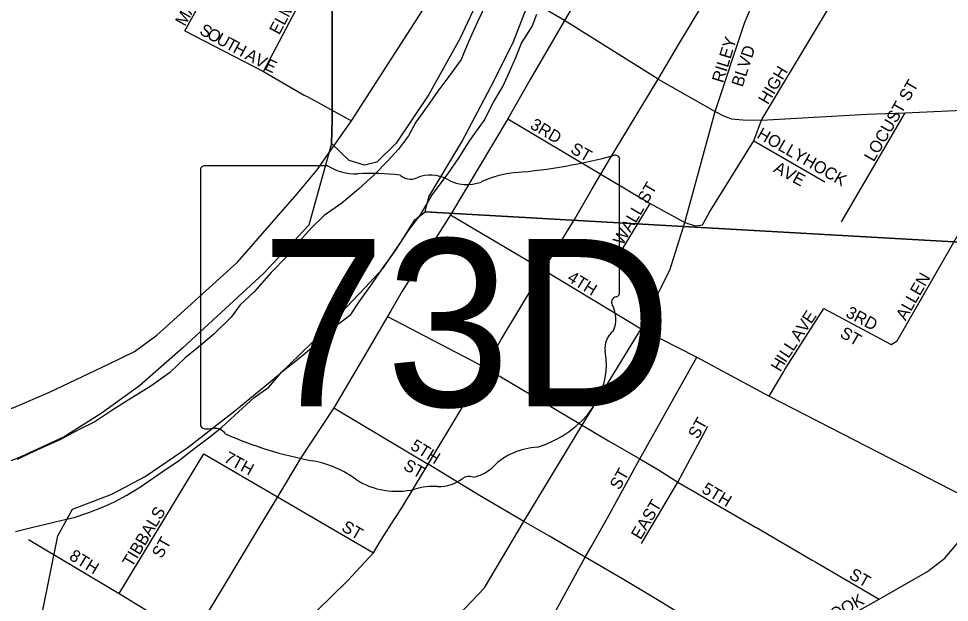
# Model space of a CAD drawing. Extents: x 1310247 to 1664935, y 284496 to 704931.
# Drawn here: x 1457674 to 1461538, y 571841 to 574266 of the extents above; entities that cross this region are included whole.
import ezdxf

# ---------------------------------------------------------------- set-up
doc = ezdxf.new("R2010")
doc.units = 0
for name, color, linetype in [('GM_X_Airport_Class_2', 7, 'Continuous'), ('GM_X_City_Street', 7, 'Continuous'), ('GM_X_Corporation_Text', 7, 'Continuous'), ('GM_X_County', 7, 'Continuous'), ('GM_X_Interstate_Shield', 7, 'Continuous'), ('GM_X_Rail_Line', 7, 'Continuous'), ('GM_X_Unincorporated_Location', 7, 'Continuous')]:
    doc.layers.add(name, color=color, linetype=linetype)

msp = doc.modelspace()

# ---------------------------------------------------------------- linework, layer by layer
at = {"layer": 'GM_X_Airport_Class_2'}
for p, q in [((1460169.3, 573128.5), (1460169.3, 573681.2)), ((1458429.1, 573636.8), (1458429.1, 572580.2)), ((1458955.9, 573655), (1458446.3, 573655)), ((1460169.2, 573128.6), (1460169.3, 573128.5))]:
    msp.add_line(p, q, dxfattribs=at)
for centre, major_axis, start_param, end_param in [((1459549.4, 575095.6), (1845.5, 0), 4.814394, 5.042369), ((1460150, 573683.5), (19.4, 0), 6.141152, 7.989035), ((1458449.1, 573639.1), (20.2, 0), 1.712693, 3.28349), ((1459077.3, 573777.7), (195.5, 0), 4.042523, 4.731795), ((1459142.1, 573061.8), (702, 0), 1.404758, 1.657858), ((1459301.5, 573644.6), (56.4, 0), 3.836095, 5.185415), ((1459384.3, 573522.4), (117.3, 0), 0.950623, 2.079405), ((1459535.7, 573689.9), (141.1, 0), 4.081561, 5.145723), ((1459784.8, 573332.3), (371.3, 0), 1.699011, 2.107814), ((1460164.9, 573087.9), (30, 0), 1.883978, 3.671073), ((1460148.7, 573126.3), (20.7, 0), 5.05454, 6.418171), ((1459974.1, 573018), (180, 0), 5.934695, 6.695948), ((1460238.7, 572897.2), (130.9, 0), 2.387724, 3.262537), ((1459652.8, 572826.8), (461.6, 0), 5.101752, 6.440018), ((1458449.2, 572577.9), (20.3, 0), 3.00124, 4.508301), ((1458452.3, 572686), (155.2, 0), 4.665946, 4.897461), ((1458484.1, 572519.2), (56, 0), 0.519207, 1.627899), ((1459190.7, 573468.6), (1332.7, 0), 4.195997, 4.488961), ((1459847.5, 572283.6), (252.8, 0), 1.647645, 2.488434), ((1458793.4, 572105.5), (417, 0), 0.823519, 1.323587), ((1459527.2, 572477.8), (149.1, 0), 4.937069, 5.64225), ((1459544.1, 572332.5), (39.7, 0), 1.147584, 2.315152), ((1459244.3, 572514), (264.6, 0), 4.026481, 4.996735), ((1459397.2, 572148.7), (217.4, 0), 1.495662, 1.94098), ((1459416.6, 572434.9), (141, 0), 4.691044, 5.507374)]:
    msp.add_ellipse(centre, major_axis=major_axis, ratio=0.8, start_param=start_param, end_param=end_param, dxfattribs=at)
at = {"layer": 'GM_X_City_Street'}
for points in [[(1459620, 574340.5), (1459579.7, 574253.3), (1459541.5, 574170), (1459511.6, 574096.5), (1459459.7, 574025.6), (1459414, 573964.6), (1459370.4, 573901.5), (1459322.6, 573836.5), (1459293.1, 573779), (1459251.6, 573723.9), (1459204.2, 573672.9), (1459150.7, 573618.1), (1459085.1, 573557.6), (1459015.5, 573499.2), (1458942.1, 573448.9), (1458890.7, 573398), (1458837.1, 573339.2), (1458787.5, 573278.2), (1458721.7, 573211.7), (1458651.5, 573131.2), (1458594, 573076.5), (1458556.7, 573025.3), (1458484.8, 572954.9), (1458429.5, 572908.1), (1458364, 572855.6), (1458300.4, 572795), (1458222.8, 572738.8), (1458129.2, 572681), (1458060.1, 572638.6), (1457990.7, 572590.2), (1457927.9, 572559.7), (1457844.6, 572515.6), (1457792, 572492.9), (1457719, 572458.6), (1457668.3, 572433.8)], [(1457660.5, 572135.1), (1457727, 572151.5), (1457785.5, 572166.1), (1457854, 572182.4), (1457904.3, 572193.2), (1457964.9, 572213.7), (1458021.6, 572236.3), (1458072.2, 572259.1), (1458123, 572285.9), (1458179.9, 572320.6), (1458269.6, 572382.5), (1458336.9, 572429), (1458406.4, 572483.4), (1458461.5, 572524.1), (1458516.7, 572566.9), (1458570.1, 572617.7), (1458652.1, 572691.8), (1458713.3, 572734.4), (1458767, 572799.3), (1458838.6, 572855.7), (1458906.1, 572912.1), (1458996.4, 572994.1), (1459053.5, 573036.8), (1459087, 573090.1), (1459140.9, 573163), (1459186.8, 573232), (1459238.7, 573302.9), (1459292.9, 573385.8), (1459342.6, 573450.8), (1459390.8, 573533.8), (1459455.1, 573618.5), (1459503, 573689.5), (1459546.9, 573760.6), (1459607.1, 573843.3), (1459645.1, 573918.6), (1459682.8, 573981.8), (1459706.2, 574033.4), (1459738.1, 574104.8), (1459761.6, 574164.4), (1459805.5, 574233.5), (1459824.8, 574285.2)]]:
    msp.add_lwpolyline(points, dxfattribs=at)
at = {"layer": 'GM_X_Corporation_Text'}
for points in [[(1460566.5, 573880.4), (1460687.8, 574247.4), (1460717.4, 574320.8), (1460753.4, 574384.5), (1460786.2, 574452.7), (1460803, 574501.6), (1460830, 574595.5), (1460877.5, 574774.6), (1460929, 574953.6), (1460959.4, 575108.1), (1460977, 575172.1), (1461021, 575328.2), (1461063.4, 575475.5), (1461126.7, 575695.6), (1461177.1, 575891.3), (1461184.3, 575992.2), (1461181.1, 576058.6), (1461069, 576153.1)], [(1458363.8, 574215.3), (1458547.6, 574547.8), (1458736.4, 574913.4), (1458914.8, 575284), (1459085.3, 575614), (1459267.7, 575947.2), (1459294.8, 575953.5)], [(1458689.9, 574046.1), (1458864.4, 574378.5), (1458954.5, 574552.7), (1459042.5, 574725.4)], [(1460759.9, 573847.4), (1461192.2, 574570.4)], [(1459940.2, 574259), (1459493.6, 574520.2)], [(1458941.5, 573678.7), (1459055.2, 573841.3), (1459379, 574343.2), (1459407.3, 574386.8)], [(1458363.8, 574215.3), (1458689.9, 574046.1), (1458859.9, 573948.6), (1458871.7, 573942.1)], [(1458871.7, 573942.1), (1459055.2, 573841.3)], [(1461297, 572911.7), (1461321.5, 572927.9), (1461582.7, 573382.7), (1461886.7, 573913.4)], [(1460258, 572976.7), (1460327.5, 573122.8), (1460377, 573220.6), (1460440, 573418.5), (1460566.5, 573880.4)], [(1461090.5, 573421.3), (1461354.6, 573875.3)], [(1459705.3, 573849.8), (1460091, 573619.9), (1460296, 573498.5), (1460440, 573418.5)], [(1460440, 573418.5), (1460482.5, 573405.3), (1460512.8, 573409.7), (1460543, 573461.8), (1460725.7, 573758.5), (1460758.1, 573844.4), (1460759.9, 573847.4)], [(1460725.7, 573758.5), (1461021.1, 573588.6)], [(1458287.7, 572987.7), (1458582.4, 573254), (1458829.9, 573538.1), (1458913.3, 573638.4), (1458941.5, 573678.7)], [(1460184, 573314.5), (1460296, 573498.5)], [(1459467.3, 573450.9), (1459852.4, 573222.4), (1460258, 572976.7), (1460489.5, 572859.7), (1460790.2, 572696.9), (1461695.3, 572231.7), (1461898.5, 572127.9), (1462309.1, 571908.1), (1462745.3, 571682.9), (1463029.7, 571538.8), (1463112, 571493.7), (1463204.7, 571452.6), (1463715.1, 571383.5), (1463914.9, 571357.7), (1464201.7, 571324.8), (1464898.2, 571240.8), (1465151.8, 571203.8), (1465451, 571161.8), (1465686.2, 571114.5), (1465820.6, 571082), (1465935.1, 571039.9), (1466161.9, 570946.5), (1466404.4, 570836.2), (1466591.6, 570756.2)], [(1460855.5, 572808.1), (1461017.2, 573061.7)], [(1461017.2, 573061.7), (1461297, 572911.7)], [(1459205, 573028.7), (1459610.6, 572816.6), (1459999.5, 572585.5)], [(1455685.4, 572571), (1455830, 572553.1), (1455964.4, 572548.9), (1456206.8, 572545.5), (1456490.9, 572542.1), (1456901.7, 572530.2), (1457112.7, 572530.2), (1457258.1, 572542.9), (1457343.1, 572558.2), (1457513.3, 572604.2), (1457654.5, 572651), (1457802.5, 572714.7), (1458047.1, 572831), (1458154.6, 572883.1), (1458247.3, 572951.2), (1458287.7, 572987.7)], [(1459771.9, 572177), (1459771.9, 572177), (1460013.5, 572577.2), (1460258, 572976.7)], [(1460050.7, 572071.2), (1460125.5, 572204.7), (1460252.9, 572436.9), (1460489.5, 572859.7)], [(1460790.2, 572696.9), (1460850.3, 572799.9), (1460855.5, 572808.1)], [(1458982, 572648.6), (1459374.3, 572415.1)], [(1459999.5, 572585.5), (1460013.5, 572577.2), (1460122.9, 572511.6), (1460252.9, 572436.9), (1460276.6, 572423.2)], [(1460260.6, 572085.7), (1460411.1, 572340.4), (1460535.9, 572572.7)], [(1458090.6, 571878), (1458442.3, 572457.4)], [(1458442.3, 572457.4), (1458748.9, 572279.7), (1459147.5, 572046.7)], [(1460276.6, 572423.2), (1460330.7, 572391.9), (1460411.1, 572340.4), (1460733.5, 572153.8), (1460737.7, 572151.4)], [(1460770.8, 571588.3), (1461246.1, 571854.1), (1461447.1, 571968.9), (1461519.7, 572023.9), (1461695.3, 572231.7)], [(1459291.6, 571554), (1459446.1, 571731.3), (1459607.8, 571901.1), (1459771.9, 572177)], [(1460737.7, 572151.4), (1460969.1, 572016.7)], [(1457714.7, 572102), (1458090.6, 571878), (1458394.3, 571692.1), (1458402.5, 571686.7)], [(1459856.7, 571720.2), (1460026.4, 572027.8), (1460050.7, 572071.2)], [(1460969.1, 572016.7), (1460984.4, 572007.8), (1461246.1, 571854.1)]]:
    msp.add_lwpolyline(points, dxfattribs=at)
at = {"layer": 'GM_X_County'}
for points in [[(1463815.1, 578641.8), (1463336.5, 573238.1), (1459361.5, 573463.9), (1459376.7, 573525.6), (1459513.3, 573754.8), (1459633.9, 573982.4), (1459727.6, 574166.5), (1459809.9, 574382.8), (1459867.5, 574559.7), (1459930.1, 574788.4), (1459981, 575033.3), (1460002.8, 575624.8), (1460036.2, 575790.1), (1460086.6, 576007.1), (1460119, 576130.4), (1460198, 576376.8), (1460226.7, 576514.2), (1460272.4, 576797.3), (1460299.1, 576930.7)], [(1458979.3, 576933.2), (1458975.2, 573847.6), (1458973.2, 573747.7), (1458878.4, 573407.6), (1458690.4, 573207.5), (1458356.2, 572898.2), (1458175.1, 572739.8), (1458016.8, 572625), (1457862.8, 572528.1), (1457683.2, 572445.7), (1457465.5, 572358.1), (1457262.2, 572296.2), (1457073.3, 572250), (1456882.8, 572219.9), (1456764.3, 572196.3), (1456654.1, 572186.5), (1456432.2, 572188.9), (1456224.7, 572213.1), (1456059.4, 572246.4), (1455956.1, 572282.5), (1455895.1, 572331.7), (1455759.4, 572444.4), (1455640.4, 572492.8)], [(1459612.5, 574410.8), (1459505.9, 574182.9), (1459377.3, 573951.5), (1459241.2, 573748.3), (1459161.7, 573669.9), (1459109.4, 573657), (1459045.8, 573676.2), (1458973.2, 573747.7), (1458975.2, 573847.6), (1458979.3, 576933.2)]]:
    msp.add_lwpolyline(points, dxfattribs=at)
msp.add_lwpolyline([(1463336.5, 573238.1), (1462854.6, 567868.4), (1457316.5, 568229.5), (1457626.2, 571497), (1457772.1, 571794), (1457836.6, 572116.7), (1457896.8, 572227.5), (1458060.1, 572290.2), (1458199.5, 572363.4), (1458377.9, 572485.8), (1458570.9, 572635.9), (1458758, 572790.1), (1458929.4, 572956.7), (1459113.2, 573149), (1459186.8, 573229.5), (1459261, 573337.9), (1459318.8, 573430.8), (1459361.5, 573463.9)], close=True, dxfattribs=at)
at = {"layer": 'GM_X_Interstate_Shield'}
for points in [[(1460969.2, 575984.4), (1460954.6, 575961), (1460906.5, 575880.5), (1460812.1, 575719.2), (1460728.4, 575583.5), (1460634.8, 575427.5), (1460526.7, 575248.2), (1460415.5, 575053.6), (1460315.4, 574892), (1460176.9, 574650.2), (1460106.2, 574540.8), (1459940.2, 574259)], [(1460329.2, 574015.2), (1460415, 574160), (1460520.7, 574334.2), (1460571.3, 574412.1), (1460609.3, 574489.3), (1460650.5, 574569.1), (1460686.5, 574701.7), (1460728.5, 574867.7), (1460730.6, 574874.6)], [(1459940.2, 574259), (1459797.3, 574013.2), (1459705.3, 573849.8), (1459467.3, 573450.9), (1459266.4, 573133.5), (1459219.1, 573052.7)], [(1460329.2, 574015.2), (1459940.2, 574259)], [(1461236.1, 573871), (1461354.6, 573875.3), (1461623.2, 573887), (1461695.7, 573891.4), (1461755.7, 573896.6), (1461814.2, 573902.4), (1461886.7, 573913.4), (1461946, 573926.6), (1462027.9, 573947), (1462265.7, 574021.3), (1462459.7, 574084.6), (1462874.8, 574225.7)], [(1460055.3, 573558.6), (1460091, 573619.9), (1460118.4, 573667.1), (1460329.2, 574015.2)], [(1460329.2, 574015.2), (1460329.2, 574015.2), (1460566.5, 573880.4), (1460603.8, 573860.7), (1460633.8, 573850.5), (1460681.4, 573846.1), (1460758.1, 573844.4), (1461195.8, 573869.5), (1461236.1, 573871)], [(1459374.3, 572415.1), (1459514.4, 572647.3), (1459610.6, 572816.6), (1459676.6, 572932.6), (1459823.8, 573176.1), (1459852.4, 573222.4), (1459981.3, 573431.4), (1460055.3, 573558.6)], [(1459219.1, 573052.7), (1459205, 573028.7), (1459119, 572882), (1458982, 572648.6)], [(1458982, 572648.6), (1458845.8, 572440.6), (1458748.9, 572279.7), (1458670.5, 572151.6), (1458534.4, 571922.6), (1458394.3, 571692.1), (1458267, 571484.8), (1458144.6, 571291.9), (1458043.7, 571129.4), (1457940.5, 570955.7), (1457851.6, 570798.8), (1457762.2, 570655.8)], [(1458982, 572648.6), (1459374.3, 572415.1)], [(1459175.5, 572093), (1459217.2, 572162), (1459265.5, 572233.6), (1459374.3, 572415.1)], [(1460452.2, 571773.9), (1460333.3, 571847.6), (1460178.2, 571940.3), (1460026.4, 572027.8), (1459878.4, 572115.3), (1459771.9, 572177), (1459587.6, 572285.1), (1459374.3, 572415.1)], [(1457680.9, 570526.3), (1457762.2, 570655.8), (1457885.1, 570749.1), (1458065.1, 570931.7), (1458233.2, 571104.8), (1458369.5, 571247.9), (1458481.6, 571363.1), (1458592.8, 571479.2), (1458645, 571533.5), (1458781.7, 571671.3), (1458914.6, 571808.2), (1459037.9, 571929.1), (1459147.5, 572046.7), (1459175.5, 572093)]]:
    msp.add_lwpolyline(points, dxfattribs=at)

# ---------------------------------------------------------------- texts
at = {"layer": 'GM_X_Airport_Class_2'}
msp.add_text('73D', height=696.1, dxfattribs=at).set_placement((1458680.1, 572654.7))
at = {"layer": 'GM_X_Rail_Line'}
for s, rotation, p in [('MAPLE', 60.7101, (1458364.1, 574231.4)), ('ELM', 61.7002, (1458755.6, 574196)), ('S', 331.3328, (1458420.8, 574204.3)), ('O', 331.3502, (1458451.7, 574187.4)), ('U', 331.3502, (1458490.3, 574166.3)), ('T', 331.3328, (1458528.9, 574145.3)), ('RILEY', 72.8965, (1460598.5, 573996.4)), ('H', 331.3252, (1458559.8, 574128.4)), ('A', 331.3721, (1458610, 574100.9)), ('BLVD', 72.0306, (1460679.5, 573979.1)), ('V', 331.3233, (1458648.7, 574079.8)), ('E', 335.2871, (1458690.6, 574057)), ('HIGH', 59.033, (1460784.2, 573906.1)), ('LOCUST ST', 59.9632, (1461224.1, 573668.4)), ('3RD', 329.4191, (1459793.8, 573812.5)), ('HOLLYHOCK', 330.1736, (1460735.3, 573773)), ('ST', 330.2686, (1459960.9, 573711.4)), ('AVE', 331.6967, (1460804.3, 573631.3)), ('WALL ST', 59.5335, (1460181.3, 573320.8)), ('4TH', 328.2394, (1459948, 573178.8)), ('ALLEN', 60.1029, (1461356.1, 573008.3)), ('E', 56.5524, (1460964.6, 572994.9)), ('3RD', 332.4439, (1461104.6, 573029.6)), ('V', 56.5766, (1460940.4, 572958.1)), ('ST', 330.2686, (1461079.9, 572945.9)), ('A', 56.5811, (1460916.1, 572921.4)), ('L', 56.5749, (1460889.5, 572881)), ('I', 57.1228, (1460858.2, 572833.3)), ('L', 56.5752, (1460870.1, 572851.7)), ('H', 59.561, (1460836.2, 572795.8)), ('ST', 60.245, (1460493.7, 572515.5)), ('5TH', 328.2394, (1459296.8, 572479.2)), ('7TH', 331.4021, (1458522, 572426.6)), ('ST', 330.2686, (1459267.1, 572395.9)), ('ST', 60.2568, (1460168.1, 572304.3)), ('5TH', 329.4235, (1460506.6, 572298.9)), ('EAST', 59.0384, (1460256.2, 572097.7)), ('TIBBALS', 59.0388, (1458144.2, 571983.3)), ('ST', 330.2518, (1459010.5, 572140.6)), ('ST', 60.2568, (1458267.2, 572019.6)), ('8TH', 328.2441, (1457880, 572021.6)), ('ST', 330.245, (1461118.1, 571942.6)), ('SUNNYBROOK', 29.2266, (1460774.5, 571603.9))]:
    msp.add_text(s, height=50, rotation=rotation, dxfattribs=at).set_placement(p)
at = {"layer": 'GM_X_Unincorporated_Location'}
for s in ['s', 'r']:
    msp.add_text(s, height=1, dxfattribs=at).set_placement((1459279.7, 573038.3))
msp.add_text('73D', height=1, rotation=0, dxfattribs=at).set_placement((1458895.9, 572965.5))

doc.saveas('drawing.dxf')
